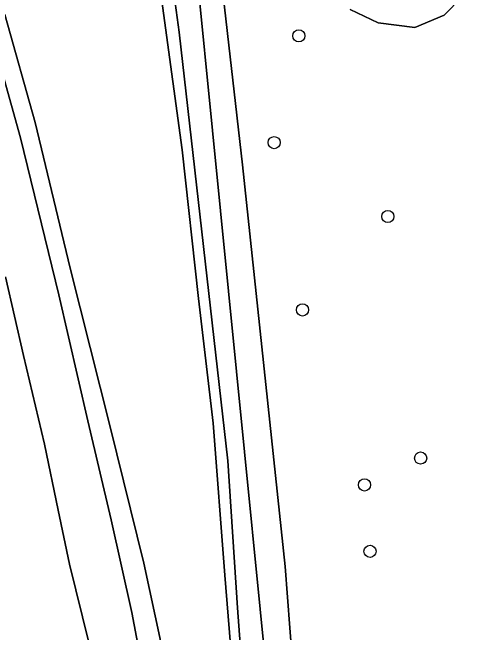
# Model space of a CAD drawing. Extents: x 157445 to 158888, y 383061 to 384688.
# Drawn here: x 157826.44 to 157862.78, y 384269.7 to 384319.48 of the extents above; entities that cross this region are included whole.
import ezdxf

# ---------------------------------------------------------------- set-up
doc = ezdxf.new("R2010")
doc.units = 0
for name, color, linetype in [('IMGEO_Berm_groen', 7, 'Continuous'), ('IMGEO_Boom', 7, 'Continuous'), ('IMGEO_Gemengd_bos', 7, 'Continuous'), ('IMGEO_Grasland_overig', 7, 'Continuous'), ('IMGEO_Oever', 7, 'Continuous'), ('IMGEO_Rijbaan_autoweg', 7, 'Continuous'), ('IMGEO_Waterloop', 7, 'Continuous')]:
    doc.layers.add(name, color=color, linetype=linetype)

msp = doc.modelspace()

# ---------------------------------------------------------------- linework, layer by layer
at = {"layer": 'IMGEO_Berm_groen'}
for points in [[(157837.862, 384261.556), (157836.005, 384271.315), (157834.364, 384278.745), (157832.49, 384286.703), (157830.162, 384296.803), (157827.087, 384309.412), (157824.19, 384319.786)], [(157825.89, 384298.242), (157827.32, 384291.944), (157829.016, 384284.814), (157830.104, 384279.512), (157831.014, 384275.178), (157832.559, 384268.909)]]:
    msp.add_lwpolyline(points, dxfattribs=at)
at = {"layer": 'IMGEO_Boom'}
for centre in [(157849.408, 384317.597), (157847.431, 384309.025), (157856.546, 384303.09), (157849.704, 384295.597), (157859.173, 384283.708), (157854.677, 384281.549), (157855.113, 384276.222)]:
    msp.add_circle(centre, 0.489, dxfattribs=at)
at = {"layer": 'IMGEO_Gemengd_bos'}
for points in [[(157843.232, 384321.806), (157844.89, 384307.235), (157848.324, 384275.01), (157849.07, 384265.159)], [(157853.534, 384319.7), (157855.756, 384318.647), (157858.699, 384318.272), (157861.055, 384319.267), (157862.499, 384320.766)], [(157862.499, 384320.766), (157861.055, 384319.267), (157858.699, 384318.272), (157855.756, 384318.647), (157853.534, 384319.7)]]:
    msp.add_lwpolyline(points, dxfattribs=at)
at = {"layer": 'IMGEO_Grasland_overig'}
for points in [[(157844.292, 384264.111), (157843.467, 384274.305), (157842.534, 384286.511), (157841.349, 384296.508), (157840.057, 384308.438), (157838.568, 384319.416), (157836.673, 384333.254), (157834.747, 384347.644), (157832.634, 384361.914), (157830.751, 384371.983), (157829.386, 384379.197), (157826.934, 384390.538), (157824.804, 384400.566)], [(157824.19, 384319.786), (157827.087, 384309.412), (157830.162, 384296.803), (157832.49, 384286.703), (157834.364, 384278.745), (157836.005, 384271.315), (157837.862, 384261.556)], [(157825.823, 384319.321), (157828.267, 384310.641), (157831.07, 384298.959), (157834.291, 384286.22), (157836.967, 384275.266), (157838.786, 384266.815)], [(157838.786, 384266.815), (157836.967, 384275.266), (157834.291, 384286.22), (157831.07, 384298.959), (157828.267, 384310.641), (157825.823, 384319.321)]]:
    msp.add_lwpolyline(points, dxfattribs=at)
at = {"layer": 'IMGEO_Oever'}
for points in [[(157822.788, 384419.712), (157829.752, 384390.922), (157836.886, 384355.168), (157839.943, 384335.55), (157847.587, 384258.693), (157849.965, 384246.124), (157856.334, 384208.926), (157858.627, 384188.714), (157860.75, 384162.727), (157862.279, 384142.514)], [(157863.928, 384135.96), (157862.191, 384164.887), (157860.853, 384182.069), (157858.18, 384208.663), (157858.174, 384208.704), (157854.012, 384236.016), (157851.453, 384249.42), (157849.886, 384258.983), (157849.07, 384265.159), (157848.324, 384275.01), (157844.89, 384307.235), (157843.232, 384321.806), (157841.765, 384331.371), (157839.779, 384343.319), (157837.946, 384356.024), (157836.29, 384365.496), (157831.96, 384385.824), (157829.365, 384397.767), (157824.559, 384418.679)], [(157824.804, 384400.566), (157826.934, 384390.538), (157829.386, 384379.197), (157830.751, 384371.983), (157832.634, 384361.914), (157834.747, 384347.644), (157836.673, 384333.254), (157838.568, 384319.416), (157840.057, 384308.438), (157841.349, 384296.508), (157842.534, 384286.511), (157843.467, 384274.305), (157844.292, 384264.111), (157845.059, 384256.178), (157846.693, 384245.354), (157848.471, 384234.884), (157850.501, 384222.348), (157852.03, 384210.417), (157853.74, 384198.17), (157854.974, 384187.182), (157856.367, 384174.368), (157857.485, 384162.109), (157858.441, 384149.842), (157859.274, 384135.264)], [(157859.997, 384141.92), (157858.415, 384161.867), (157857.035, 384179.924), (157856.568, 384183.597), (157850.771, 384226.739), (157848.266, 384241.538), (157846.058, 384253.448), (157845.591, 384256.888), (157844.487, 384271.686), (157843.723, 384283.491), (157839.816, 384317.886), (157838.372, 384328.501), (157836.801, 384341.495), (157834.721, 384355.89), (157832.215, 384370.073), (157829.54, 384384.34), (157826.398, 384397.928)]]:
    msp.add_lwpolyline(points, dxfattribs=at)
at = {"layer": 'IMGEO_Rijbaan_autoweg'}
msp.add_lwpolyline([(157832.559, 384268.909), (157831.014, 384275.178), (157830.104, 384279.512), (157829.016, 384284.814), (157827.32, 384291.944), (157825.89, 384298.242)], dxfattribs=at)
at = {"layer": 'IMGEO_Waterloop'}
for points in [[(157862.279, 384142.514), (157860.75, 384162.727), (157858.627, 384188.714), (157856.334, 384208.926), (157849.965, 384246.124), (157847.587, 384258.693), (157839.943, 384335.55), (157836.886, 384355.168), (157829.752, 384390.922), (157822.788, 384419.712)], [(157826.398, 384397.928), (157829.54, 384384.34), (157832.215, 384370.073), (157834.721, 384355.89), (157836.801, 384341.495), (157838.372, 384328.501), (157839.816, 384317.886), (157843.723, 384283.491), (157844.487, 384271.686), (157845.591, 384256.888), (157846.058, 384253.448), (157848.266, 384241.538), (157850.771, 384226.739), (157856.568, 384183.597), (157857.035, 384179.924), (157858.415, 384161.867), (157859.997, 384141.92)]]:
    msp.add_lwpolyline(points, dxfattribs=at)

doc.saveas('drawing.dxf')
